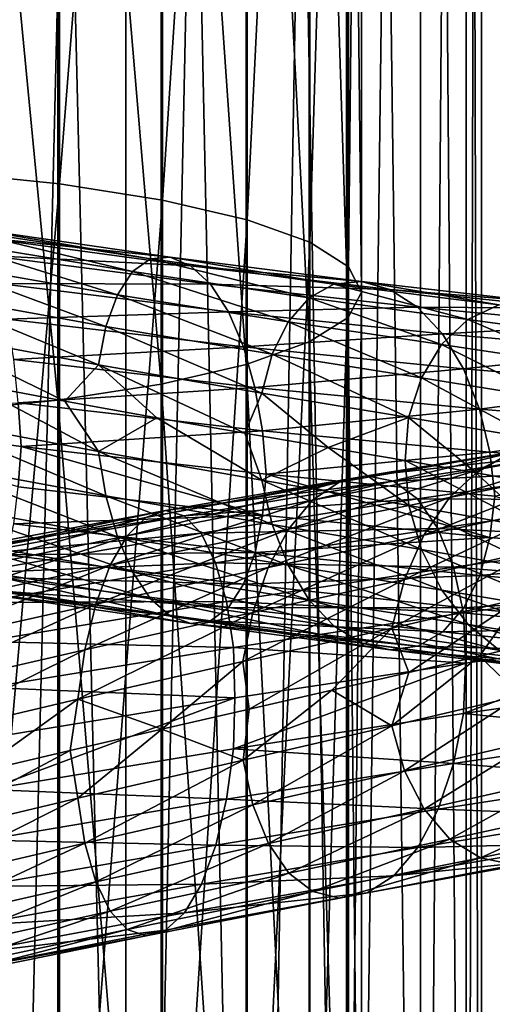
# Model space of a CAD drawing. Header units: metres. Extents: x -80 to 80, y -455 to 95.
# Tile 325 of 656: x 4 to 10, y -168 to -156. Entities that reach past the tile are written whole.
import ezdxf

# ---------------------------------------------------------------- set-up
doc = ezdxf.new("R2010")
doc.units = ezdxf.units.M
doc.layers.add('solid_501010_K_01', color=7, linetype='CONTINUOUS')
doc.layers.add('solid_501010_k_01_02', color=7, linetype='CONTINUOUS')

msp = doc.modelspace()

# ---------------------------------------------------------------- linework, layer by layer
at = {"layer": 'solid_501010_K_01'}
for points in [[(5.555702, -182.101074, 230.625549), (5.555702, -110.803848, 182.534958), (3.826834, -110.287094, 183.301071)], [(3.826834, -181.584335, 231.391663), (5.555702, -182.101074, 230.625549), (3.826834, -110.287094, 183.301071)], [(7.071068, -182.796509, 229.594528), (7.071068, -111.499275, 181.503937), (5.555702, -110.803848, 182.534958)], [(5.555702, -182.101074, 230.625549), (7.071068, -182.796509, 229.594528), (5.555702, -110.803848, 182.534958)], [(3.826834, -191.91687, 216.073044), (3.826834, -120.619637, 167.982452), (5.555702, -120.102882, 168.748566)], [(5.555702, -191.400116, 216.839157), (3.826834, -191.91687, 216.073044), (5.555702, -120.102882, 168.748566)], [(3.254351, -141.178558, 1141.028564), (3.254351, -157.845566, 1144.683838), (4.725122, -141.391174, 1140.270996)], [(3.254351, -157.845566, 1144.683838), (4.725122, -157.99614, 1143.911499), (4.725122, -141.391174, 1140.270996)], [(4.725122, -141.391174, 1140.270996), (4.725122, -157.99614, 1143.911499), (6.013947, -141.677322, 1139.251465)], [(4.725122, -157.99614, 1143.911499), (6.013947, -158.198792, 1142.872192), (6.013947, -141.677322, 1139.251465)], [(7.058206, -144.580795, 1128.906616), (7.058206, -160.254974, 1132.325806), (5.997412, -144.928665, 1127.667114)], [(5.997412, -144.928665, 1127.667114), (5.997412, -160.501343, 1131.062256), (4.705681, -145.213852, 1126.651001)], [(7.058206, -160.254974, 1132.325806), (5.997412, -160.501343, 1131.062256), (5.997412, -144.928665, 1127.667114)], [(4.705681, -145.213852, 1126.651001), (4.705681, -160.703308, 1130.026245), (3.232754, -145.425385, 1125.897339)], [(5.997412, -160.501343, 1131.062256), (4.705681, -160.703308, 1130.026245), (4.705681, -145.213852, 1126.651001)], [(4.705681, -160.703308, 1130.026245), (3.232754, -160.853104, 1129.257935), (3.232754, -145.425385, 1125.897339)], [(3.254351, -157.845566, 1144.683838), (3.254351, -174.756241, 1146.959595), (4.725122, -157.99614, 1143.911499)], [(3.254351, -174.756241, 1146.959595), (4.725122, -174.843781, 1146.177612), (4.725122, -157.99614, 1143.911499)], [(4.725122, -157.99614, 1143.911499), (4.725122, -174.843781, 1146.177612), (6.013947, -158.198792, 1142.872192)], [(4.725122, -174.843781, 1146.177612), (6.013947, -174.961578, 1145.125244), (6.013947, -158.198792, 1142.872192)], [(3.268231, -158.702438, 1124.786255), (5.637454, -159.092743, 1125.625122), (3.398123, -158.55278, 1124.180664)], [(3.398123, -158.55278, 1124.180664), (5.861508, -158.934998, 1125.049316), (3.541614, -158.540253, 1123.539429)], [(5.637454, -159.092743, 1125.625122), (5.861508, -158.934998, 1125.049316), (3.398123, -158.55278, 1124.180664)], [(3.541614, -158.540253, 1123.539429), (6.109019, -158.9142, 1124.440674), (3.689681, -158.656693, 1122.901367)], [(5.861508, -158.934998, 1125.049316), (6.109019, -158.9142, 1124.440674), (3.541614, -158.540253, 1123.539429)], [(3.159261, -158.984741, 1125.322266), (5.449489, -159.382462, 1126.135742), (3.268231, -158.702438, 1124.786255)], [(5.449489, -159.382462, 1126.135742), (5.637454, -159.092743, 1125.625122), (3.268231, -158.702438, 1124.786255)], [(3.689681, -158.656693, 1122.901367), (6.364424, -159.02272, 1123.83606), (3.833272, -158.893661, 1122.305298)], [(6.109019, -158.9142, 1124.440674), (6.364424, -159.02272, 1123.83606), (3.689681, -158.656693, 1122.901367)], [(3.075956, -159.375977, 1125.762695), (5.305794, -159.780045, 1126.556274), (3.159261, -158.984741, 1125.322266)], [(5.305794, -159.780045, 1126.556274), (5.449489, -159.382462, 1126.135742), (3.159261, -158.984741, 1125.322266)], [(3.833272, -158.893661, 1122.305298), (6.612107, -159.25267, 1123.272095), (3.96336, -159.242737, 1121.789673)], [(6.364424, -159.02272, 1123.83606), (6.612107, -159.25267, 1123.272095), (3.833272, -158.893661, 1122.305298)], [(5.637454, -159.092743, 1125.625122), (7.844787, -159.42012, 1126.847534), (5.861508, -158.934998, 1125.049316)], [(5.861508, -158.934998, 1125.049316), (8.156569, -159.251221, 1126.316772), (6.109019, -158.9142, 1124.440674)], [(7.844787, -159.42012, 1126.847534), (8.156569, -159.251221, 1126.316772), (5.861508, -158.934998, 1125.049316)], [(6.109019, -158.9142, 1124.440674), (8.500993, -159.219055, 1125.757568), (6.364424, -159.02272, 1123.83606)], [(8.156569, -159.251221, 1126.316772), (8.500993, -159.219055, 1125.757568), (6.109019, -158.9142, 1124.440674)], [(5.449489, -159.382462, 1126.135742), (7.583225, -159.720093, 1127.320068), (5.637454, -159.092743, 1125.625122)], [(7.583225, -159.720093, 1127.320068), (7.844787, -159.42012, 1126.847534), (5.637454, -159.092743, 1125.625122)], [(8.500993, -159.219055, 1125.757568), (8.8564, -159.316757, 1125.203735), (6.364424, -159.02272, 1123.83606)], [(3.96336, -159.242737, 1121.789673), (6.836499, -159.596176, 1122.785278), (4.072587, -159.686722, 1121.383545)], [(6.612107, -159.25267, 1123.272095), (6.836499, -159.596176, 1122.785278), (3.96336, -159.242737, 1121.789673)], [(3.022841, -159.850067, 1126.082031), (5.214175, -160.259079, 1126.862549), (3.075956, -159.375977, 1125.762695)], [(5.214175, -160.259079, 1126.862549), (5.305794, -159.780045, 1126.556274), (3.075956, -159.375977, 1125.762695)], [(5.305794, -159.780045, 1126.556274), (7.383265, -160.126526, 1127.71106), (5.449489, -159.382462, 1126.135742)], [(7.383265, -160.126526, 1127.71106), (7.583225, -159.720093, 1127.320068), (5.449489, -159.382462, 1126.135742)], [(6.836499, -159.596176, 1122.785278), (7.024907, -160.036407, 1122.403198), (4.072587, -159.686722, 1121.383545)], [(4.072587, -159.686722, 1121.383545), (7.024907, -160.036407, 1122.403198), (4.156199, -160.194733, 1121.102051)], [(3.022841, -159.850067, 1126.082031), (3.605525, -160.491089, 1126.427856), (4.794846, -160.715057, 1126.86084)], [(3.022841, -159.850067, 1126.082031), (4.794846, -160.715057, 1126.86084), (5.214175, -160.259079, 1126.862549)], [(5.214175, -160.259079, 1126.862549), (7.255774, -160.612503, 1127.998047), (5.305794, -159.780045, 1126.556274)], [(7.255774, -160.612503, 1127.998047), (7.383265, -160.126526, 1127.71106), (5.305794, -159.780045, 1126.556274)], [(7.024907, -160.036407, 1122.403198), (7.169132, -160.542587, 1122.139648), (4.156199, -160.194733, 1121.102051)], [(4.156199, -160.194733, 1121.102051), (7.169132, -160.542587, 1122.139648), (4.20967, -160.735336, 1120.959106)], [(5.214175, -160.259079, 1126.862549), (4.794846, -160.715057, 1126.86084), (5.94354, -160.92247, 1127.401733)], [(7.058206, -160.254974, 1132.325806), (7.058206, -176.156952, 1134.446777), (5.997412, -160.501343, 1131.062256)], [(3.023245, -160.930908, 1126.265015), (5.214871, -161.344482, 1127.043213), (3.605525, -160.491089, 1126.427856)], [(5.214871, -161.344482, 1127.043213), (4.794846, -160.715057, 1126.86084), (3.605525, -160.491089, 1126.427856)], [(7.169132, -160.542587, 1122.139648), (7.261365, -161.083359, 1122.007813), (4.20967, -160.735336, 1120.959106)], [(5.997412, -160.501343, 1131.062256), (5.997412, -176.300171, 1133.167358), (4.705681, -160.703308, 1130.026245)], [(7.058206, -176.156952, 1134.446777), (5.997412, -176.300171, 1133.167358), (5.997412, -160.501343, 1131.062256)], [(4.705681, -160.703308, 1130.026245), (4.705681, -176.417587, 1132.11853), (3.232754, -160.853104, 1129.257935)], [(5.997412, -176.300171, 1133.167358), (4.705681, -176.417587, 1132.11853), (4.705681, -160.703308, 1130.026245)], [(5.214871, -161.344482, 1127.043213), (5.94354, -160.92247, 1127.401733), (4.794846, -160.715057, 1126.86084)], [(4.20967, -160.735336, 1120.959106), (4.247508, -161.279541, 1120.973755), (1.049897, -160.84314, 1120.439941)], [(1.049897, -160.84314, 1120.439941), (4.247508, -161.279541, 1120.973755), (4.210073, -161.786102, 1121.136963)], [(4.705681, -176.417587, 1132.11853), (3.232754, -176.504669, 1131.340576), (3.232754, -160.853104, 1129.257935)], [(4.20967, -160.735336, 1120.959106), (7.261365, -161.083359, 1122.007813), (4.247508, -161.279541, 1120.973755)], [(5.307104, -161.897034, 1126.908691), (5.214871, -161.344482, 1127.043213), (3.023245, -160.930908, 1126.265015)], [(3.076716, -161.483932, 1126.119629), (5.307104, -161.897034, 1126.908691), (3.023245, -160.930908, 1126.265015)], [(5.214871, -161.344482, 1127.043213), (7.256742, -161.704529, 1128.176758), (5.94354, -160.92247, 1127.401733)], [(7.256742, -161.704529, 1128.176758), (7.044014, -161.11499, 1128.046997), (5.94354, -160.92247, 1127.401733)], [(7.261365, -161.083359, 1122.007813), (7.307158, -161.628723, 1122.026855), (4.247508, -161.279541, 1120.973755)], [(4.247508, -161.279541, 1120.973755), (7.262061, -162.140244, 1122.183716), (4.210073, -161.786102, 1121.136963)], [(7.385089, -162.256683, 1128.059692), (7.256742, -161.704529, 1128.176758), (5.214871, -161.344482, 1127.043213)], [(5.307104, -161.897034, 1126.908691), (7.385089, -162.256683, 1128.059692), (5.214871, -161.344482, 1127.043213)], [(5.451329, -162.409592, 1126.639771), (5.307104, -161.897034, 1126.908691), (3.076716, -161.483932, 1126.119629)], [(3.160328, -161.998627, 1125.832764), (5.451329, -162.409592, 1126.639771), (3.076716, -161.483932, 1126.119629)], [(4.210073, -161.786102, 1121.136963), (7.262061, -162.140244, 1122.183716), (4.156959, -162.249222, 1121.449951)], [(7.585784, -162.766571, 1127.818726), (7.385089, -162.256683, 1128.059692), (5.307104, -161.897034, 1126.908691)], [(5.451329, -162.409592, 1126.639771), (7.585784, -162.766571, 1127.818726), (5.307104, -161.897034, 1126.908691)], [(5.639737, -162.849289, 1126.25061), (5.451329, -162.409592, 1126.639771), (3.160328, -161.998627, 1125.832764)], [(3.269554, -162.442001, 1125.419678), (5.639737, -162.849289, 1126.25061), (3.160328, -161.998627, 1125.832764)], [(3.222314, -162.675568, 1155.685547), (3.357031, -162.586563, 1156.330933), (6.049131, -162.083679, 1155.454956)], [(5.80638, -162.17009, 1154.841553), (3.222314, -162.675568, 1155.685547), (6.049131, -162.083679, 1155.454956)], [(6.049131, -162.083679, 1155.454956), (3.357031, -162.586563, 1156.330933), (6.284544, -162.147171, 1156.070313)], [(3.091759, -162.908463, 1155.080078), (3.222314, -162.675568, 1155.685547), (5.80638, -162.17009, 1154.841553)], [(5.57113, -162.399918, 1154.267456), (3.091759, -162.908463, 1155.080078), (5.80638, -162.17009, 1154.841553)], [(3.357031, -162.586563, 1156.330933), (3.487676, -162.648163, 1156.976929), (6.284544, -162.147171, 1156.070313)], [(6.284544, -162.147171, 1156.070313), (3.487676, -162.648163, 1156.976929), (6.49782, -162.366699, 1156.650024)], [(7.262061, -162.140244, 1122.183716), (7.170442, -162.608917, 1122.483643), (4.156959, -162.249222, 1121.449951)], [(4.156959, -162.249222, 1121.449951), (7.170442, -162.608917, 1122.483643), (4.073653, -162.635849, 1121.883057)], [(2.973578, -163.278519, 1154.553345), (3.091759, -162.908463, 1155.080078), (5.57113, -162.399918, 1154.267456)], [(5.358176, -162.766647, 1153.769531), (2.973578, -163.278519, 1154.553345), (5.57113, -162.399918, 1154.267456)], [(5.864129, -163.185257, 1125.756958), (5.639737, -162.849289, 1126.25061), (3.269554, -162.442001, 1125.419678)], [(3.399643, -162.783081, 1124.897095), (5.864129, -163.185257, 1125.756958), (3.269554, -162.442001, 1125.419678)], [(3.487676, -162.648163, 1156.976929), (3.606036, -162.866745, 1157.584106), (6.49782, -162.366699, 1156.650024)], [(7.847963, -163.201477, 1127.466553), (7.585784, -162.766571, 1127.818726), (5.451329, -162.409592, 1126.639771)], [(5.639737, -162.849289, 1126.25061), (7.847963, -163.201477, 1127.466553), (5.451329, -162.409592, 1126.639771)], [(4.073653, -162.635849, 1121.883057), (7.026747, -163.002167, 1122.896973), (3.964683, -162.92099, 1122.412598)], [(7.170442, -162.608917, 1122.483643), (7.026747, -163.002167, 1122.896973), (4.073653, -162.635849, 1121.883057)], [(2.874432, -163.767792, 1154.13501), (2.973578, -163.278519, 1154.553345), (5.358176, -162.766647, 1153.769531)], [(5.179523, -163.252548, 1153.375732), (2.874432, -163.767792, 1154.13501), (5.358176, -162.766647, 1153.769531)], [(6.111812, -163.402496, 1125.187866), (5.864129, -163.185257, 1125.756958), (3.399643, -162.783081, 1124.897095)], [(3.543233, -163.006622, 1124.295654), (6.111812, -163.402496, 1125.187866), (3.399643, -162.783081, 1124.897095)], [(3.964683, -162.92099, 1122.412598), (6.838782, -163.294617, 1123.401123), (3.834791, -163.080414, 1123.014282)], [(7.026747, -163.002167, 1122.896973), (6.838782, -163.294617, 1123.401123), (3.964683, -162.92099, 1122.412598)], [(8.160215, -163.530685, 1127.017334), (7.847963, -163.201477, 1127.466553), (5.639737, -162.849289, 1126.25061)], [(5.864129, -163.185257, 1125.756958), (8.160215, -163.530685, 1127.017334), (5.639737, -162.849289, 1126.25061)], [(6.367217, -163.496155, 1124.580688), (6.111812, -163.402496, 1125.187866), (3.543233, -163.006622, 1124.295654)], [(3.6913, -163.107361, 1123.654907), (6.367217, -163.496155, 1124.580688), (3.543233, -163.006622, 1124.295654)], [(3.834791, -163.080414, 1123.014282), (6.614727, -163.461655, 1123.9729), (3.6913, -163.107361, 1123.654907)], [(6.614727, -163.461655, 1123.9729), (6.367217, -163.496155, 1124.580688), (3.6913, -163.107361, 1123.654907)], [(6.838782, -163.294617, 1123.401123), (6.614727, -163.461655, 1123.9729), (3.834791, -163.080414, 1123.014282)], [(8.504878, -163.739502, 1126.497437), (8.160215, -163.530685, 1127.017334), (5.864129, -163.185257, 1125.756958)], [(6.111812, -163.402496, 1125.187866), (8.504878, -163.739502, 1126.497437), (5.864129, -163.185257, 1125.756958)], [(2.798638, -164.341278, 1153.840576), (2.874432, -163.767792, 1154.13501), (5.179523, -163.252548, 1153.375732)], [(5.042945, -163.822815, 1153.100586), (2.798638, -164.341278, 1153.840576), (5.179523, -163.252548, 1153.375732)], [(8.860286, -163.823578, 1125.941406), (8.504878, -163.739502, 1126.497437), (6.111812, -163.402496, 1125.187866)], [(6.367217, -163.496155, 1124.580688), (8.860286, -163.823578, 1125.941406), (6.111812, -163.402496, 1125.187866)], [(6.614727, -163.461655, 1123.9729), (9.20471, -163.778839, 1125.383179), (6.367217, -163.496155, 1124.580688)], [(9.20471, -163.778839, 1125.383179), (8.860286, -163.823578, 1125.941406), (6.367217, -163.496155, 1124.580688)], [(2.750312, -164.963242, 1153.684814), (2.798638, -164.341278, 1153.840576), (5.042945, -163.822815, 1153.100586)], [(4.955866, -164.441895, 1152.957886), (2.750312, -164.963242, 1153.684814), (5.042945, -163.822815, 1153.100586)], [(7.018723, -163.972351, 1151.869507), (6.003633, -164.817062, 1152.447388), (4.955866, -164.441895, 1152.957886)], [(7.018723, -163.972351, 1151.869507), (7.095762, -164.566559, 1151.80249), (6.003633, -164.817062, 1152.447388)], [(6.919069, -164.423996, 1158.046021), (3.828032, -164.930817, 1159.03125), (3.830506, -165.570618, 1159.02417)], [(4.955866, -164.441895, 1152.957886), (3.672967, -165.363602, 1153.422241), (2.750312, -164.963242, 1153.684814)], [(4.955866, -164.441895, 1152.957886), (4.860792, -165.082428, 1152.987915), (3.672967, -165.363602, 1153.422241)], [(4.955866, -164.441895, 1152.957886), (6.003633, -164.817062, 1152.447388), (4.860792, -165.082428, 1152.987915)], [(4.956527, -165.679916, 1153.116821), (4.860792, -165.082428, 1152.987915), (6.003633, -164.817062, 1152.447388)], [(7.019659, -165.20401, 1152.031128), (4.956527, -165.679916, 1153.116821), (6.003633, -164.817062, 1152.447388)], [(2.750679, -166.205521, 1153.84082), (3.672967, -165.363602, 1153.422241), (4.860792, -165.082428, 1152.987915)], [(4.956527, -165.679916, 1153.116821), (2.750679, -166.205521, 1153.84082), (4.860792, -165.082428, 1152.987915)], [(2.799329, -166.769821, 1154.145264), (2.750679, -166.205521, 1153.84082), (4.956527, -165.679916, 1153.116821)], [(5.044191, -166.24292, 1153.411255), (2.799329, -166.769821, 1154.145264), (4.956527, -165.679916, 1153.116821)], [(2.875402, -167.252853, 1154.572266), (2.799329, -166.769821, 1154.145264), (5.044191, -166.24292, 1153.411255)], [(5.181271, -166.725235, 1153.821411), (2.875402, -167.252853, 1154.572266), (5.044191, -166.24292, 1153.411255)], [(6.678643, -166.269516, 1157.61499), (3.706385, -166.785233, 1158.563599), (6.49999, -166.754791, 1157.213013)], [(2.974782, -167.623566, 1155.098511), (2.875402, -167.252853, 1154.572266), (5.181271, -166.725235, 1153.821411)], [(5.360345, -167.095825, 1154.325073), (2.974782, -167.623566, 1155.098511), (5.181271, -166.725235, 1153.821411)], [(6.49999, -166.754791, 1157.213013), (3.60724, -167.273788, 1158.137085), (6.287035, -167.113831, 1156.707642)], [(3.706385, -166.785233, 1158.563599), (3.60724, -167.273788, 1158.137085), (6.49999, -166.754791, 1157.213013)], [(3.093142, -167.851959, 1155.700439), (2.974782, -167.623566, 1155.098511), (5.360345, -167.095825, 1154.325073)], [(5.573621, -167.324738, 1154.899536), (3.093142, -167.851959, 1155.700439), (5.360345, -167.095825, 1154.325073)], [(6.287035, -167.113831, 1156.707642), (3.489058, -167.635696, 1157.602783), (6.051785, -167.33075, 1156.128418)], [(3.60724, -167.273788, 1158.137085), (3.489058, -167.635696, 1157.602783), (6.287035, -167.113831, 1156.707642)], [(3.223786, -167.928085, 1156.344727), (3.093142, -167.851959, 1155.700439), (5.573621, -167.324738, 1154.899536)], [(5.809033, -167.402069, 1155.513062), (3.223786, -167.928085, 1156.344727), (5.573621, -167.324738, 1154.899536)], [(6.051785, -167.33075, 1156.128418), (3.358504, -167.854965, 1156.992065), (5.809033, -167.402069, 1155.513062)], [(3.489058, -167.635696, 1157.602783), (3.358504, -167.854965, 1156.992065), (6.051785, -167.33075, 1156.128418)], [(3.358504, -167.854965, 1156.992065), (3.223786, -167.928085, 1156.344727), (5.809033, -167.402069, 1155.513062)]]:
    msp.add_3dface(points, dxfattribs=at)
at = {"layer": 'solid_501010_k_01_02'}
for points in [[(8.314696, -183.64389, 228.338242), (8.314696, -112.346657, 180.24765), (7.071068, -111.499275, 181.503937)], [(7.071068, -182.796509, 229.594528), (8.314696, -183.64389, 228.338242), (7.071068, -111.499275, 181.503937)], [(9.238795, -184.610657, 226.904938), (9.238795, -113.313431, 178.814346), (8.314696, -112.346657, 180.24765)], [(8.314696, -183.64389, 228.338242), (9.238795, -184.610657, 226.904938), (8.314696, -112.346657, 180.24765)], [(9.807853, -185.659668, 225.349716), (9.807853, -114.362434, 177.259125), (9.238795, -113.313431, 178.814346)], [(9.238795, -184.610657, 226.904938), (9.807853, -185.659668, 225.349716), (9.238795, -113.313431, 178.814346)], [(10, -186.750595, 223.732346), (10, -115.453369, 175.641754), (9.807853, -114.362434, 177.259125)], [(9.807853, -185.659668, 225.349716), (10, -186.750595, 223.732346), (9.807853, -114.362434, 177.259125)], [(9.807853, -187.841522, 222.114975), (9.807853, -116.544296, 174.024384), (10, -115.453369, 175.641754)], [(10, -186.750595, 223.732346), (9.807853, -187.841522, 222.114975), (10, -115.453369, 175.641754)], [(9.238795, -188.890533, 220.559753), (9.238795, -117.593307, 172.469177), (9.807853, -116.544296, 174.024384)], [(9.807853, -187.841522, 222.114975), (9.238795, -188.890533, 220.559753), (9.807853, -116.544296, 174.024384)], [(8.314696, -189.8573, 219.126465), (8.314696, -118.560074, 171.035873), (9.238795, -117.593307, 172.469177)], [(9.238795, -188.890533, 220.559753), (8.314696, -189.8573, 219.126465), (9.238795, -117.593307, 172.469177)], [(7.071068, -190.704681, 217.870163), (7.071068, -119.407455, 169.779587), (8.314696, -118.560074, 171.035873)], [(8.314696, -189.8573, 219.126465), (7.071068, -190.704681, 217.870163), (8.314696, -118.560074, 171.035873)], [(5.555702, -191.400116, 216.839157), (5.555702, -120.102882, 168.748566), (7.071068, -119.407455, 169.779587)], [(7.071068, -190.704681, 217.870163), (5.555702, -191.400116, 216.839157), (7.071068, -119.407455, 169.779587)], [(6.013947, -141.677322, 1139.251465), (6.013947, -158.198792, 1142.872192), (7.071198, -142.025986, 1138.009277)], [(6.013947, -158.198792, 1142.872192), (7.071198, -158.445709, 1141.605713), (7.071198, -142.025986, 1138.009277)], [(7.071198, -142.025986, 1138.009277), (7.071198, -158.445709, 1141.605713), (7.856166, -142.423737, 1136.592163)], [(7.071198, -158.445709, 1141.605713), (7.856166, -158.727386, 1140.161011), (7.856166, -142.423737, 1136.592163)], [(7.856166, -142.423737, 1136.592163), (7.856166, -158.727386, 1140.161011), (8.338623, -142.855255, 1135.054688)], [(7.856166, -158.727386, 1140.161011), (8.338623, -159.032974, 1138.593506), (8.338623, -142.855255, 1135.054688)], [(8.338623, -142.855255, 1135.054688), (8.338623, -159.032974, 1138.593506), (8.499992, -143.303925, 1133.456055)], [(8.499992, -143.303925, 1133.456055), (8.499992, -159.350723, 1136.963867), (8.33406, -143.752472, 1131.85791)], [(8.338623, -159.032974, 1138.593506), (8.499992, -159.350723, 1136.963867), (8.499992, -143.303925, 1133.456055)], [(8.33406, -143.752472, 1131.85791), (8.33406, -159.668381, 1135.334595), (7.847216, -144.18364, 1130.321655)], [(8.499992, -159.350723, 1136.963867), (8.33406, -159.668381, 1135.334595), (8.33406, -143.752472, 1131.85791)], [(7.847216, -144.18364, 1130.321655), (7.847216, -159.973724, 1133.768433), (7.058206, -144.580795, 1128.906616)], [(8.33406, -159.668381, 1135.334595), (7.847216, -159.973724, 1133.768433), (7.847216, -144.18364, 1130.321655)], [(7.847216, -159.973724, 1133.768433), (7.058206, -160.254974, 1132.325806), (7.058206, -144.580795, 1128.906616)], [(6.013947, -158.198792, 1142.872192), (6.013947, -174.961578, 1145.125244), (7.071198, -158.445709, 1141.605713)], [(6.013947, -174.961578, 1145.125244), (7.071198, -175.105133, 1143.842896), (7.071198, -158.445709, 1141.605713)], [(7.071198, -158.445709, 1141.605713), (7.071198, -175.105133, 1143.842896), (7.856166, -158.727386, 1140.161011)], [(7.071198, -175.105133, 1143.842896), (7.856166, -175.26889, 1142.380127), (7.856166, -158.727386, 1140.161011)], [(7.856166, -158.727386, 1140.161011), (7.856166, -175.26889, 1142.380127), (8.338623, -159.032974, 1138.593506)], [(6.364424, -159.02272, 1123.83606), (8.8564, -159.316757, 1125.203735), (6.612107, -159.25267, 1123.272095)], [(7.856166, -175.26889, 1142.380127), (8.338623, -175.446533, 1140.793091), (8.338623, -159.032974, 1138.593506)], [(8.338623, -159.032974, 1138.593506), (8.338623, -175.446533, 1140.793091), (8.499992, -159.350723, 1136.963867)], [(7.844787, -159.42012, 1126.847534), (9.827787, -159.693893, 1128.419067), (8.156569, -159.251221, 1126.316772)], [(8.156569, -159.251221, 1126.316772), (10.218381, -159.511215, 1127.947266), (8.500993, -159.219055, 1125.757568)], [(9.827787, -159.693893, 1128.419067), (10.218381, -159.511215, 1127.947266), (8.156569, -159.251221, 1126.316772)], [(8.500993, -159.219055, 1125.757568), (10.649868, -159.465042, 1127.452881), (8.8564, -159.316757, 1125.203735)], [(10.218381, -159.511215, 1127.947266), (10.649868, -159.465042, 1127.452881), (8.500993, -159.219055, 1125.757568)], [(6.612107, -159.25267, 1123.272095), (9.201063, -159.537186, 1124.688965), (6.836499, -159.596176, 1122.785278)], [(8.8564, -159.316757, 1125.203735), (9.201063, -159.537186, 1124.688965), (6.612107, -159.25267, 1123.272095)], [(8.499992, -159.350723, 1136.963867), (8.499992, -175.631256, 1139.142944), (8.33406, -159.668381, 1135.334595)], [(8.338623, -175.446533, 1140.793091), (8.499992, -175.631256, 1139.142944), (8.499992, -159.350723, 1136.963867)], [(8.8564, -159.316757, 1125.203735), (11.095116, -159.549438, 1126.965698), (9.201063, -159.537186, 1124.688965)], [(10.649868, -159.465042, 1127.452881), (11.095116, -159.549438, 1126.965698), (8.8564, -159.316757, 1125.203735)], [(7.583225, -159.720093, 1127.320068), (9.500108, -160.006607, 1128.841797), (7.844787, -159.42012, 1126.847534)], [(9.500108, -160.006607, 1128.841797), (9.827787, -159.693893, 1128.419067), (7.844787, -159.42012, 1126.847534)], [(9.201063, -159.537186, 1124.688965), (9.513316, -159.873215, 1124.24646), (6.836499, -159.596176, 1122.785278)], [(6.836499, -159.596176, 1122.785278), (9.513316, -159.873215, 1124.24646), (7.024907, -160.036407, 1122.403198)], [(9.201063, -159.537186, 1124.688965), (11.526901, -159.758224, 1126.515503), (9.513316, -159.873215, 1124.24646)], [(11.095116, -159.549438, 1126.965698), (11.526901, -159.758224, 1126.515503), (9.201063, -159.537186, 1124.688965)], [(9.827787, -159.693893, 1128.419067), (11.52766, -159.923813, 1130.300415), (10.218381, -159.511215, 1127.947266)], [(7.383265, -160.126526, 1127.71106), (9.249602, -160.424042, 1129.19458), (7.583225, -159.720093, 1127.320068)], [(9.249602, -160.424042, 1129.19458), (9.500108, -160.006607, 1128.841797), (7.583225, -159.720093, 1127.320068)], [(8.33406, -159.668381, 1135.334595), (8.33406, -175.815933, 1137.493286), (7.847216, -159.973724, 1133.768433)], [(8.499992, -175.631256, 1139.142944), (8.33406, -175.815933, 1137.493286), (8.33406, -159.668381, 1135.334595)], [(9.500108, -160.006607, 1128.841797), (11.143304, -160.251343, 1130.663208), (9.827787, -159.693893, 1128.419067)], [(11.143304, -160.251343, 1130.663208), (11.52766, -159.923813, 1130.300415), (9.827787, -159.693893, 1128.419067)], [(11.526901, -159.758224, 1126.515503), (11.918085, -160.085205, 1126.131348), (9.513316, -159.873215, 1124.24646)], [(9.513316, -159.873215, 1124.24646), (9.775495, -160.308548, 1123.901367), (7.024907, -160.036407, 1122.403198)], [(7.847216, -159.973724, 1133.768433), (7.847216, -175.993439, 1135.907593), (7.058206, -160.254974, 1132.325806)], [(8.33406, -175.815933, 1137.493286), (7.847216, -175.993439, 1135.907593), (7.847216, -159.973724, 1133.768433)], [(9.513316, -159.873215, 1124.24646), (11.918085, -160.085205, 1126.131348), (9.775495, -160.308548, 1123.901367)], [(7.024907, -160.036407, 1122.403198), (9.775495, -160.308548, 1123.901367), (7.169132, -160.542587, 1122.139648)], [(9.249602, -160.424042, 1129.19458), (10.84947, -160.68161, 1130.969849), (9.500108, -160.006607, 1128.841797)], [(10.84947, -160.68161, 1130.969849), (11.143304, -160.251343, 1130.663208), (9.500108, -160.006607, 1128.841797)], [(11.918085, -160.085205, 1126.131348), (12.246537, -160.514694, 1125.835083), (9.775495, -160.308548, 1123.901367)], [(7.255774, -160.612503, 1127.998047), (9.089884, -160.918716, 1129.456787), (7.383265, -160.126526, 1127.71106)], [(9.089884, -160.918716, 1129.456787), (9.249602, -160.424042, 1129.19458), (7.383265, -160.126526, 1127.71106)], [(5.214175, -160.259079, 1126.862549), (5.94354, -160.92247, 1127.401733), (7.044014, -161.11499, 1128.046997)], [(5.214175, -160.259079, 1126.862549), (7.044014, -161.11499, 1128.046997), (7.255774, -160.612503, 1127.998047)], [(7.847216, -175.993439, 1135.907593), (7.058206, -176.156952, 1134.446777), (7.058206, -160.254974, 1132.325806)], [(9.775495, -160.308548, 1123.901367), (9.97619, -160.812531, 1123.665894), (7.169132, -160.542587, 1122.139648)], [(9.775495, -160.308548, 1123.901367), (12.246537, -160.514694, 1125.835083), (9.97619, -160.812531, 1123.665894)], [(9.089884, -160.918716, 1129.456787), (10.662126, -161.186478, 1131.202271), (9.249602, -160.424042, 1129.19458)], [(10.662126, -161.186478, 1131.202271), (10.84947, -160.68161, 1130.969849), (9.249602, -160.424042, 1129.19458)], [(7.169132, -160.542587, 1122.139648), (9.97619, -160.812531, 1123.665894), (7.261365, -161.083359, 1122.007813)], [(12.246537, -160.514694, 1125.835083), (12.497964, -161.01619, 1125.636841), (9.97619, -160.812531, 1123.665894)], [(7.255774, -160.612503, 1127.998047), (7.044014, -161.11499, 1128.046997), (8.08195, -161.293121, 1128.788452)], [(7.255774, -160.612503, 1127.998047), (8.08195, -161.293121, 1128.788452), (9.089884, -160.918716, 1129.456787)], [(9.97619, -160.812531, 1123.665894), (10.104536, -161.353806, 1123.551636), (7.261365, -161.083359, 1122.007813)], [(9.97619, -160.812531, 1123.665894), (12.497964, -161.01619, 1125.636841), (10.104536, -161.353806, 1123.551636)], [(9.089884, -160.918716, 1129.456787), (8.08195, -161.293121, 1128.788452), (9.047281, -161.458115, 1129.618896)], [(9.089884, -160.918716, 1129.456787), (9.047281, -161.458115, 1129.618896), (9.934582, -161.611938, 1130.53479)], [(9.089884, -160.918716, 1129.456787), (9.934582, -161.611938, 1130.53479), (10.662126, -161.186478, 1131.202271)], [(7.261365, -161.083359, 1122.007813), (10.104536, -161.353806, 1123.551636), (7.307158, -161.628723, 1122.026855)], [(9.983027, -161.566742, 1151.459229), (10.404576, -161.351639, 1151.920898), (12.28766, -161.033813, 1149.925537)], [(11.789816, -161.237518, 1149.541504), (9.983027, -161.566742, 1151.459229), (12.28766, -161.033813, 1149.925537)], [(12.497964, -161.01619, 1125.636841), (12.658754, -161.558411, 1125.546143), (10.104536, -161.353806, 1123.551636)], [(7.256742, -161.704529, 1128.176758), (8.08195, -161.293121, 1128.788452), (7.044014, -161.11499, 1128.046997)], [(10.662126, -161.186478, 1131.202271), (9.934582, -161.611938, 1130.53479), (10.738108, -161.756485, 1131.529663)], [(4.247508, -161.279541, 1120.973755), (7.307158, -161.628723, 1122.026855), (7.262061, -162.140244, 1122.183716)], [(7.256742, -161.704529, 1128.176758), (9.091097, -162.019272, 1129.633789), (8.08195, -161.293121, 1128.788452)], [(9.091097, -162.019272, 1129.633789), (9.047281, -161.458115, 1129.618896), (8.08195, -161.293121, 1128.788452)], [(8.223259, -161.729233, 1153.575073), (8.567056, -161.648102, 1154.138916), (10.839568, -161.278427, 1152.418945)], [(10.404576, -161.351639, 1151.920898), (8.223259, -161.729233, 1153.575073), (10.839568, -161.278427, 1152.418945)], [(10.839568, -161.278427, 1152.418945), (8.567056, -161.648102, 1154.138916), (11.261409, -161.352539, 1152.922974)], [(9.601429, -161.918243, 1151.063721), (9.983027, -161.566742, 1151.459229), (11.789816, -161.237518, 1149.541504)], [(11.339154, -161.577393, 1149.216553), (9.601429, -161.918243, 1151.063721), (11.789816, -161.237518, 1149.541504)], [(10.104536, -161.353806, 1123.551636), (10.16497, -161.90239, 1123.580444), (7.307158, -161.628723, 1122.026855)], [(7.890088, -161.95311, 1153.049438), (8.223259, -161.729233, 1153.575073), (10.404576, -161.351639, 1151.920898)], [(9.983027, -161.566742, 1151.459229), (7.890088, -161.95311, 1153.049438), (10.404576, -161.351639, 1151.920898)], [(8.567056, -161.648102, 1154.138916), (8.900457, -161.715775, 1154.706421), (11.261409, -161.352539, 1152.922974)], [(11.261409, -161.352539, 1152.922974), (8.900457, -161.715775, 1154.706421), (11.643583, -161.579132, 1153.402344)], [(10.663548, -162.297241, 1131.37793), (9.934582, -161.611938, 1130.53479), (9.047281, -161.458115, 1129.618896)], [(9.091097, -162.019272, 1129.633789), (10.663548, -162.297241, 1131.37793), (9.047281, -161.458115, 1129.618896)], [(10.104536, -161.353806, 1123.551636), (12.658754, -161.558411, 1125.546143), (10.16497, -161.90239, 1123.580444)], [(7.588492, -162.313614, 1152.595703), (7.890088, -161.95311, 1153.049438), (9.983027, -161.566742, 1151.459229)], [(9.601429, -161.918243, 1151.063721), (7.588492, -162.313614, 1152.595703), (9.983027, -161.566742, 1151.459229)], [(8.900457, -161.715775, 1154.706421), (9.202509, -161.937988, 1155.243164), (11.643583, -161.579132, 1153.402344)], [(11.643583, -161.579132, 1153.402344), (9.202509, -161.937988, 1155.243164), (11.96447, -161.949921, 1153.8302)], [(9.281297, -162.389359, 1150.75647), (9.601429, -161.918243, 1151.063721), (11.339154, -161.577393, 1149.216553)], [(10.961082, -162.037384, 1148.968872), (9.281297, -162.389359, 1150.75647), (11.339154, -161.577393, 1149.216553)], [(5.80638, -162.17009, 1154.841553), (6.049131, -162.083679, 1155.454956), (8.567056, -161.648102, 1154.138916)], [(8.223259, -161.729233, 1153.575073), (5.80638, -162.17009, 1154.841553), (8.567056, -161.648102, 1154.138916)], [(8.567056, -161.648102, 1154.138916), (6.049131, -162.083679, 1155.454956), (8.900457, -161.715775, 1154.706421)], [(9.251887, -162.571121, 1129.540039), (9.091097, -162.019272, 1129.633789), (7.256742, -161.704529, 1128.176758)], [(7.385089, -162.256683, 1128.059692), (9.251887, -162.571121, 1129.540039), (7.256742, -161.704529, 1128.176758)], [(7.307158, -161.628723, 1122.026855), (10.105505, -162.419724, 1123.726074), (7.262061, -162.140244, 1122.183716)], [(7.307158, -161.628723, 1122.026855), (10.16497, -161.90239, 1123.580444), (10.105505, -162.419724, 1123.726074)], [(10.663548, -162.297241, 1131.37793), (10.738108, -161.756485, 1131.529663), (9.934582, -161.611938, 1130.53479)], [(5.57113, -162.399918, 1154.267456), (5.80638, -162.17009, 1154.841553), (8.223259, -161.729233, 1153.575073)], [(7.890088, -161.95311, 1153.049438), (5.57113, -162.399918, 1154.267456), (8.223259, -161.729233, 1153.575073)], [(6.049131, -162.083679, 1155.454956), (6.284544, -162.147171, 1156.070313), (8.900457, -161.715775, 1154.706421)], [(8.900457, -161.715775, 1154.706421), (6.284544, -162.147171, 1156.070313), (9.202509, -161.937988, 1155.243164)], [(5.358176, -162.766647, 1153.769531), (5.57113, -162.399918, 1154.267456), (7.890088, -161.95311, 1153.049438)], [(7.588492, -162.313614, 1152.595703), (5.358176, -162.766647, 1153.769531), (7.890088, -161.95311, 1153.049438)], [(6.284544, -162.147171, 1156.070313), (6.49782, -162.366699, 1156.650024), (9.202509, -161.937988, 1155.243164)], [(9.202509, -161.937988, 1155.243164), (6.49782, -162.366699, 1156.650024), (9.456122, -162.306808, 1155.71875)], [(7.335475, -162.793427, 1152.239258), (7.588492, -162.313614, 1152.595703), (9.601429, -161.918243, 1151.063721)], [(9.281297, -162.389359, 1150.75647), (7.335475, -162.793427, 1152.239258), (9.601429, -161.918243, 1151.063721)], [(9.202509, -161.937988, 1155.243164), (9.456122, -162.306808, 1155.71875), (11.96447, -161.949921, 1153.8302)], [(11.96447, -161.949921, 1153.8302), (9.456122, -162.306808, 1155.71875), (12.210106, -162.435455, 1154.185181)], [(10.16497, -161.90239, 1123.580444), (12.659967, -162.636002, 1125.719482), (10.105505, -162.419724, 1123.726074)], [(9.036562, -162.946152, 1150.548462), (9.281297, -162.389359, 1150.75647), (10.961082, -162.037384, 1148.968872)], [(10.672054, -162.584183, 1148.806763), (9.036562, -162.946152, 1150.548462), (10.961082, -162.037384, 1148.968872)], [(10.852149, -162.848953, 1131.312622), (10.663548, -162.297241, 1131.37793), (9.091097, -162.019272, 1129.633789)], [(9.251887, -162.571121, 1129.540039), (10.852149, -162.848953, 1131.312622), (9.091097, -162.019272, 1129.633789)], [(7.262061, -162.140244, 1122.183716), (10.105505, -162.419724, 1123.726074), (7.170442, -162.608917, 1122.483643)], [(5.179523, -163.252548, 1153.375732), (5.358176, -162.766647, 1153.769531), (7.588492, -162.313614, 1152.595703)], [(7.335475, -162.793427, 1152.239258), (5.179523, -163.252548, 1153.375732), (7.588492, -162.313614, 1152.595703)], [(6.49782, -162.366699, 1156.650024), (6.676895, -162.734604, 1157.161377), (9.456122, -162.306808, 1155.71875)], [(9.456122, -162.306808, 1155.71875), (6.676895, -162.734604, 1157.161377), (9.65026, -162.792801, 1156.109985)], [(9.503314, -163.077942, 1129.33606), (9.251887, -162.571121, 1129.540039), (7.385089, -162.256683, 1128.059692)], [(7.585784, -162.766571, 1127.818726), (9.503314, -163.077942, 1129.33606), (7.385089, -162.256683, 1128.059692)], [(9.456122, -162.306808, 1155.71875), (9.65026, -162.792801, 1156.109985), (12.210106, -162.435455, 1154.185181)], [(6.49782, -162.366699, 1156.650024), (3.606036, -162.866745, 1157.584106), (6.676895, -162.734604, 1157.161377)], [(7.142049, -163.358109, 1151.993164), (7.335475, -162.793427, 1152.239258), (9.281297, -162.389359, 1150.75647)], [(9.036562, -162.946152, 1150.548462), (7.142049, -163.358109, 1151.993164), (9.281297, -162.389359, 1150.75647)], [(10.105505, -162.419724, 1123.726074), (9.978013, -162.896271, 1124.006958), (7.170442, -162.608917, 1122.483643)], [(12.210106, -162.435455, 1154.185181), (9.65026, -162.792801, 1156.109985), (12.367193, -163.003891, 1154.446777)], [(10.105505, -162.419724, 1123.726074), (12.659967, -162.636002, 1125.719482), (9.978013, -162.896271, 1124.006958)], [(11.147064, -163.352448, 1131.153809), (10.852149, -162.848953, 1131.312622), (9.251887, -162.571121, 1129.540039)], [(9.503314, -163.077942, 1129.33606), (11.147064, -163.352448, 1131.153809), (9.251887, -162.571121, 1129.540039)], [(7.170442, -162.608917, 1122.483643), (9.978013, -162.896271, 1124.006958), (7.026747, -163.002167, 1122.896973)], [(8.880522, -163.553741, 1150.449585), (9.036562, -162.946152, 1150.548462), (10.672054, -162.584183, 1148.806763)], [(10.487773, -163.183456, 1148.737671), (8.880522, -163.553741, 1150.449585), (10.672054, -162.584183, 1148.806763)], [(12.659967, -162.636002, 1125.719482), (12.500249, -163.122452, 1125.975708), (9.978013, -162.896271, 1124.006958)], [(3.606036, -162.866745, 1157.584106), (3.705415, -163.234695, 1158.118042), (6.676895, -162.734604, 1157.161377)], [(6.676895, -162.734604, 1157.161377), (3.705415, -163.234695, 1158.118042), (6.813974, -163.221359, 1157.57959)], [(5.042945, -163.822815, 1153.100586), (5.179523, -163.252548, 1153.375732), (7.335475, -162.793427, 1152.239258)], [(7.142049, -163.358109, 1151.993164), (5.042945, -163.822815, 1153.100586), (7.335475, -162.793427, 1152.239258)], [(6.676895, -162.734604, 1157.161377), (6.813974, -163.221359, 1157.57959), (9.65026, -162.792801, 1156.109985)], [(9.65026, -162.792801, 1156.109985), (6.813974, -163.221359, 1157.57959), (9.774414, -163.363983, 1156.394287)], [(9.831766, -163.507202, 1129.032715), (9.503314, -163.077942, 1129.33606), (7.585784, -162.766571, 1127.818726)], [(7.847963, -163.201477, 1127.466553), (9.831766, -163.507202, 1129.032715), (7.585784, -162.766571, 1127.818726)], [(9.65026, -162.792801, 1156.109985), (9.774414, -163.363983, 1156.394287), (12.367193, -163.003891, 1154.446777)], [(7.018723, -163.972351, 1151.869507), (7.142049, -163.358109, 1151.993164), (9.036562, -162.946152, 1150.548462)], [(8.880522, -163.553741, 1150.449585), (7.018723, -163.972351, 1151.869507), (9.036562, -162.946152, 1150.548462)], [(9.978013, -162.896271, 1124.006958), (9.778054, -163.298798, 1124.390869), (7.026747, -163.002167, 1122.896973)], [(9.978013, -162.896271, 1124.006958), (12.500249, -163.122452, 1125.975708), (9.778054, -163.298798, 1124.390869)], [(7.026747, -163.002167, 1122.896973), (9.778054, -163.298798, 1124.390869), (6.838782, -163.294617, 1123.401123)], [(12.367193, -163.003891, 1154.446777), (9.774414, -163.363983, 1156.394287), (12.407578, -163.624252, 1154.607544)], [(10.487773, -163.183456, 1148.737671), (9.09068, -164.109222, 1150.224854), (8.880522, -163.553741, 1150.449585)], [(10.487773, -163.183456, 1148.737671), (9.973599, -163.902176, 1149.307617), (9.09068, -164.109222, 1150.224854)], [(11.532328, -163.775391, 1130.90979), (11.147064, -163.352448, 1131.153809), (9.503314, -163.077942, 1129.33606)], [(9.831766, -163.507202, 1129.032715), (11.532328, -163.775391, 1130.90979), (9.503314, -163.077942, 1129.33606)], [(12.500249, -163.122452, 1125.975708), (12.249743, -163.536591, 1126.321411), (9.778054, -163.298798, 1124.390869)], [(10.487773, -163.183456, 1148.737671), (10.770442, -163.708572, 1148.312988), (9.973599, -163.902176, 1149.307617)], [(3.705415, -163.234695, 1158.118042), (3.781489, -163.722488, 1158.553101), (6.813974, -163.221359, 1157.57959)], [(6.813974, -163.221359, 1157.57959), (3.781489, -163.722488, 1158.553101), (6.901638, -163.794922, 1157.880615)], [(6.838782, -163.294617, 1123.401123), (9.516492, -163.601364, 1124.856812), (6.614727, -163.461655, 1123.9729)], [(6.813974, -163.221359, 1157.57959), (6.901638, -163.794922, 1157.880615), (9.774414, -163.363983, 1156.394287)], [(9.778054, -163.298798, 1124.390869), (9.516492, -163.601364, 1124.856812), (6.838782, -163.294617, 1123.401123)], [(10.22295, -163.828262, 1128.641968), (9.831766, -163.507202, 1129.032715), (7.847963, -163.201477, 1127.466553)], [(8.160215, -163.530685, 1127.017334), (10.22295, -163.828262, 1128.641968), (7.847963, -163.201477, 1127.466553)], [(9.778054, -163.298798, 1124.390869), (12.249743, -163.536591, 1126.321411), (9.516492, -163.601364, 1124.856812)], [(4.955866, -164.441895, 1152.957886), (5.042945, -163.822815, 1153.100586), (7.142049, -163.358109, 1151.993164)], [(7.018723, -163.972351, 1151.869507), (4.955866, -164.441895, 1152.957886), (7.142049, -163.358109, 1151.993164)], [(9.774414, -163.363983, 1156.394287), (6.901638, -163.794922, 1157.880615), (9.799062, -163.989914, 1156.561035)], [(9.774414, -163.363983, 1156.394287), (9.799062, -163.989914, 1156.561035), (12.407578, -163.624252, 1154.607544)], [(9.516492, -163.601364, 1124.856812), (9.20471, -163.778839, 1125.383179), (6.614727, -163.461655, 1123.9729)], [(8.880522, -163.553741, 1150.449585), (7.095762, -164.566559, 1151.80249), (7.018723, -163.972351, 1151.869507)], [(8.880522, -163.553741, 1150.449585), (8.12851, -164.330551, 1151.058838), (7.095762, -164.566559, 1151.80249)], [(8.880522, -163.553741, 1150.449585), (9.09068, -164.109222, 1150.224854), (8.12851, -164.330551, 1151.058838)], [(10.654736, -164.026901, 1128.18689), (10.22295, -163.828262, 1128.641968), (8.160215, -163.530685, 1127.017334)], [(8.504878, -163.739502, 1126.497437), (10.654736, -164.026901, 1128.18689), (8.160215, -163.530685, 1127.017334)], [(12.249743, -163.536591, 1126.321411), (11.922065, -163.8517, 1126.737549), (9.516492, -163.601364, 1124.856812)], [(11.991173, -164.087265, 1130.589966), (11.532328, -163.775391, 1130.90979), (9.831766, -163.507202, 1129.032715)], [(10.22295, -163.828262, 1128.641968), (11.991173, -164.087265, 1130.589966), (9.831766, -163.507202, 1129.032715)], [(9.516492, -163.601364, 1124.856812), (11.922065, -163.8517, 1126.737549), (9.20471, -163.778839, 1125.383179)], [(12.407578, -163.624252, 1154.607544), (9.775351, -164.622208, 1156.559326), (12.368378, -164.250717, 1154.61377)], [(12.407578, -163.624252, 1154.607544), (9.799062, -163.989914, 1156.561035), (9.775351, -164.622208, 1156.559326)], [(3.781489, -163.722488, 1158.553101), (3.830139, -164.297928, 1158.86438), (6.901638, -163.794922, 1157.880615)], [(6.901638, -163.794922, 1157.880615), (3.830139, -164.297928, 1158.86438), (6.919069, -164.423996, 1158.046021)], [(6.901638, -163.794922, 1157.880615), (6.919069, -164.423996, 1158.046021), (9.799062, -163.989914, 1156.561035)], [(11.099983, -164.099319, 1127.697876), (10.654736, -164.026901, 1128.18689), (8.504878, -163.739502, 1126.497437)], [(8.860286, -163.823578, 1125.941406), (11.099983, -164.099319, 1127.697876), (8.504878, -163.739502, 1126.497437)], [(9.20471, -163.778839, 1125.383179), (11.53147, -164.042023, 1127.204834), (8.860286, -163.823578, 1125.941406)], [(11.922065, -163.8517, 1126.737549), (11.53147, -164.042023, 1127.204834), (9.20471, -163.778839, 1125.383179)], [(10.489172, -164.396774, 1148.903564), (9.973599, -163.902176, 1149.307617), (10.770442, -163.708572, 1148.312988)], [(11.53147, -164.042023, 1127.204834), (11.099983, -164.099319, 1127.697876), (8.860286, -163.823578, 1125.941406)], [(8.881707, -164.777084, 1150.613525), (9.09068, -164.109222, 1150.224854), (9.973599, -163.902176, 1149.307617)], [(10.489172, -164.396774, 1148.903564), (8.881707, -164.777084, 1150.613525), (9.973599, -163.902176, 1149.307617)], [(9.799062, -163.989914, 1156.561035), (6.902299, -165.061844, 1158.043213), (9.775351, -164.622208, 1156.559326)], [(9.799062, -163.989914, 1156.561035), (6.919069, -164.423996, 1158.046021), (6.902299, -165.061844, 1158.043213)], [(8.881707, -164.777084, 1150.613525), (8.12851, -164.330551, 1151.058838), (9.09068, -164.109222, 1150.224854)], [(3.830139, -164.297928, 1158.86438), (3.828032, -164.930817, 1159.03125), (6.919069, -164.423996, 1158.046021)], [(12.368378, -164.250717, 1154.61377), (9.775351, -164.622208, 1156.559326), (12.212337, -164.868134, 1154.511108)], [(6.919069, -164.423996, 1158.046021), (3.830506, -165.570618, 1159.02417), (6.902299, -165.061844, 1158.043213)], [(7.019659, -165.20401, 1152.031128), (7.095762, -164.566559, 1151.80249), (8.12851, -164.330551, 1151.058838)], [(8.881707, -164.777084, 1150.613525), (7.019659, -165.20401, 1152.031128), (8.12851, -164.330551, 1151.058838)], [(9.038794, -165.337097, 1150.868652), (8.881707, -164.777084, 1150.613525), (10.489172, -164.396774, 1148.903564)], [(10.67469, -164.955246, 1149.130859), (9.038794, -165.337097, 1150.868652), (10.489172, -164.396774, 1148.903564)], [(7.019659, -165.20401, 1152.031128), (6.003633, -164.817062, 1152.447388), (7.095762, -164.566559, 1151.80249)], [(9.775351, -164.622208, 1156.559326), (6.902299, -165.061844, 1158.043213), (9.652024, -165.247467, 1156.432007)], [(9.775351, -164.622208, 1156.559326), (9.652024, -165.247467, 1156.432007), (12.212337, -164.868134, 1154.511108)], [(7.143813, -165.765564, 1152.30896), (7.019659, -165.20401, 1152.031128), (8.881707, -164.777084, 1150.613525)], [(9.038794, -165.337097, 1150.868652), (7.143813, -165.765564, 1152.30896), (8.881707, -164.777084, 1150.613525)], [(12.212337, -164.868134, 1154.511108), (9.652024, -165.247467, 1156.432007), (11.967603, -165.430313, 1154.296387)], [(9.28443, -165.819229, 1151.21582), (9.038794, -165.337097, 1150.868652), (10.67469, -164.955246, 1149.130859)], [(10.964783, -165.438019, 1149.433716), (9.28443, -165.819229, 1151.21582), (10.67469, -164.955246, 1149.130859)], [(6.902299, -165.061844, 1158.043213), (3.830506, -165.570618, 1159.02417), (6.815219, -165.692841, 1157.896729)], [(6.902299, -165.061844, 1158.043213), (6.815219, -165.692841, 1157.896729), (9.652024, -165.247467, 1156.432007)], [(5.044191, -166.24292, 1153.411255), (4.956527, -165.679916, 1153.116821), (7.019659, -165.20401, 1152.031128)], [(7.143813, -165.765564, 1152.30896), (5.044191, -166.24292, 1153.411255), (7.019659, -165.20401, 1152.031128)], [(9.652024, -165.247467, 1156.432007), (6.815219, -165.692841, 1157.896729), (9.458598, -165.818115, 1156.179199)], [(9.652024, -165.247467, 1156.432007), (9.458598, -165.818115, 1156.179199), (11.967603, -165.430313, 1154.296387)], [(7.337951, -166.247543, 1152.692261), (7.143813, -165.765564, 1152.30896), (9.038794, -165.337097, 1150.868652)], [(9.28443, -165.819229, 1151.21582), (7.337951, -166.247543, 1152.692261), (9.038794, -165.337097, 1150.868652)], [(9.605317, -166.192413, 1151.635986), (9.28443, -165.819229, 1151.21582), (10.964783, -165.438019, 1149.433716)], [(11.967603, -165.430313, 1154.296387), (9.458598, -165.818115, 1156.179199), (11.64747, -165.901154, 1153.981201)], [(11.343745, -165.81398, 1149.795532), (9.605317, -166.192413, 1151.635986), (10.964783, -165.438019, 1149.433716)], [(3.830506, -165.570618, 1159.02417), (3.78218, -166.205078, 1158.864746), (6.815219, -165.692841, 1157.896729)], [(6.815219, -165.692841, 1157.896729), (3.78218, -166.205078, 1158.864746), (6.678643, -166.269516, 1157.61499)], [(5.181271, -166.725235, 1153.821411), (5.044191, -166.24292, 1153.411255), (7.143813, -165.765564, 1152.30896)], [(7.337951, -166.247543, 1152.692261), (5.181271, -166.725235, 1153.821411), (7.143813, -165.765564, 1152.30896)], [(6.815219, -165.692841, 1157.896729), (6.678643, -166.269516, 1157.61499), (9.458598, -165.818115, 1156.179199)], [(9.458598, -165.818115, 1156.179199), (6.678643, -166.269516, 1157.61499), (9.205582, -166.297455, 1155.814819)], [(7.591565, -166.618942, 1153.160156), (7.337951, -166.247543, 1152.692261), (9.28443, -165.819229, 1151.21582)], [(9.605317, -166.192413, 1151.635986), (7.591565, -166.618942, 1153.160156), (9.28443, -165.819229, 1151.21582)], [(9.458598, -165.818115, 1156.179199), (9.205582, -166.297455, 1155.814819), (11.64747, -165.901154, 1153.981201)], [(11.64747, -165.901154, 1153.981201), (9.205582, -166.297455, 1155.814819), (11.265873, -166.246597, 1153.578491)], [(9.987491, -166.426804, 1152.110107), (9.605317, -166.192413, 1151.635986), (11.343745, -165.81398, 1149.795532)], [(11.795088, -166.053314, 1150.199707), (9.987491, -166.426804, 1152.110107), (11.343745, -165.81398, 1149.795532)], [(10.409331, -166.512268, 1152.612183), (9.987491, -166.426804, 1152.110107), (11.795088, -166.053314, 1150.199707)], [(3.78218, -166.205078, 1158.864746), (3.706385, -166.785233, 1158.563599), (6.678643, -166.269516, 1157.61499)], [(5.360345, -167.095825, 1154.325073), (5.181271, -166.725235, 1153.821411), (7.337951, -166.247543, 1152.692261)], [(7.591565, -166.618942, 1153.160156), (5.360345, -167.095825, 1154.325073), (7.337951, -166.247543, 1152.692261)], [(6.678643, -166.269516, 1157.61499), (6.49999, -166.754791, 1157.213013), (9.205582, -166.297455, 1155.814819)], [(7.893616, -166.849854, 1153.69165), (7.591565, -166.618942, 1153.160156), (9.605317, -166.192413, 1151.635986)], [(9.987491, -166.426804, 1152.110107), (7.893616, -166.849854, 1153.69165), (9.605317, -166.192413, 1151.635986)], [(11.265873, -166.246597, 1153.578491), (8.903985, -166.650986, 1155.353638), (10.844324, -166.451294, 1153.111816)], [(9.205582, -166.297455, 1155.814819), (8.903985, -166.650986, 1155.353638), (11.265873, -166.246597, 1153.578491)], [(9.205582, -166.297455, 1155.814819), (6.49999, -166.754791, 1157.213013), (8.903985, -166.650986, 1155.353638)], [(8.227018, -166.930298, 1154.257202), (7.893616, -166.849854, 1153.69165), (9.987491, -166.426804, 1152.110107)], [(10.409331, -166.512268, 1152.612183), (8.227018, -166.930298, 1154.257202), (9.987491, -166.426804, 1152.110107)], [(8.570814, -166.863022, 1154.822876), (8.227018, -166.930298, 1154.257202), (10.409331, -166.512268, 1152.612183)], [(10.844324, -166.451294, 1153.111816), (8.570814, -166.863022, 1154.822876), (10.409331, -166.512268, 1152.612183)], [(8.903985, -166.650986, 1155.353638), (8.570814, -166.863022, 1154.822876), (10.844324, -166.451294, 1153.111816)], [(5.573621, -167.324738, 1154.899536), (5.360345, -167.095825, 1154.325073), (7.591565, -166.618942, 1153.160156)], [(7.893616, -166.849854, 1153.69165), (5.573621, -167.324738, 1154.899536), (7.591565, -166.618942, 1153.160156)], [(8.903985, -166.650986, 1155.353638), (6.287035, -167.113831, 1156.707642), (8.570814, -166.863022, 1154.822876)], [(6.49999, -166.754791, 1157.213013), (6.287035, -167.113831, 1156.707642), (8.903985, -166.650986, 1155.353638)], [(5.809033, -167.402069, 1155.513062), (5.573621, -167.324738, 1154.899536), (7.893616, -166.849854, 1153.69165)], [(8.227018, -166.930298, 1154.257202), (5.809033, -167.402069, 1155.513062), (7.893616, -166.849854, 1153.69165)], [(8.570814, -166.863022, 1154.822876), (6.051785, -167.33075, 1156.128418), (8.227018, -166.930298, 1154.257202)], [(6.287035, -167.113831, 1156.707642), (6.051785, -167.33075, 1156.128418), (8.570814, -166.863022, 1154.822876)], [(6.051785, -167.33075, 1156.128418), (5.809033, -167.402069, 1155.513062), (8.227018, -166.930298, 1154.257202)]]:
    msp.add_3dface(points, dxfattribs=at)

doc.saveas('drawing.dxf')
